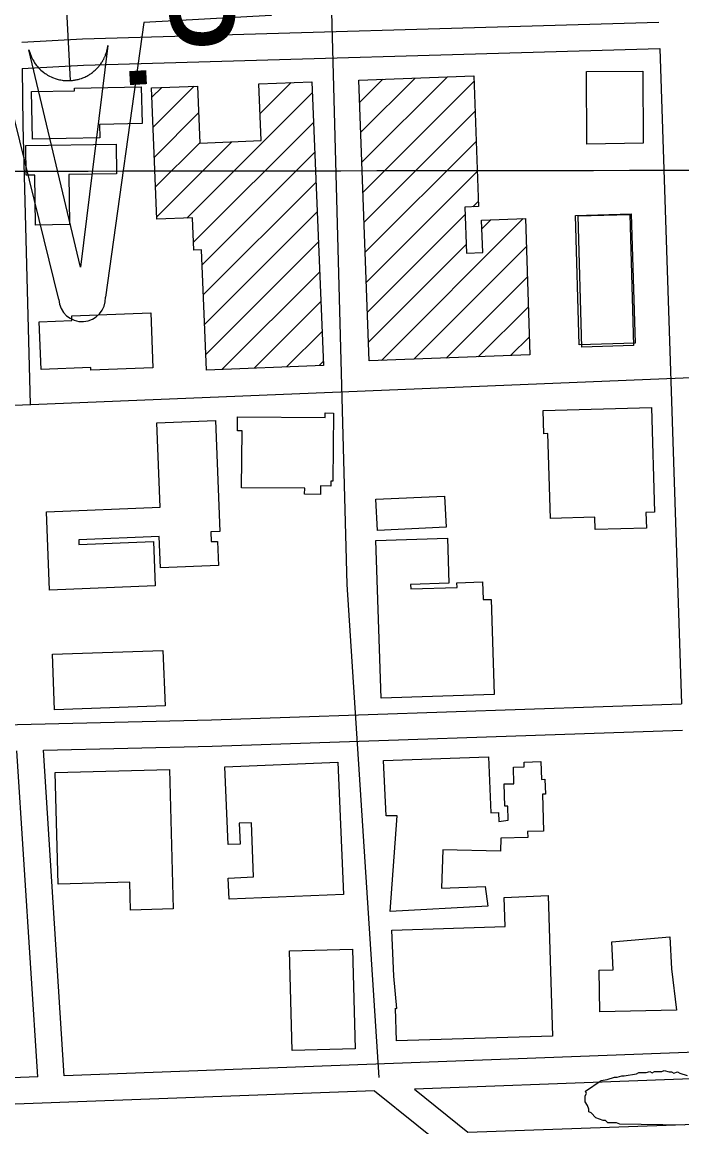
# Model space of a CAD drawing. Extents: x 3297716 to 3335574, y 688621 to 713991.
# Drawn here: x 3326177 to 3326927, y 708088 to 709345 of the extents above; entities that cross this region are included whole.
import ezdxf

# ---------------------------------------------------------------- set-up
doc = ezdxf.new("R2010")
doc.units = 0
for name, color, linetype in [('V-BLDG-OTLN', 7, 'Continuous'), ('V-GRID-MAJR', 7, 'Continuous'), ('V-ROAD-CNTR', 7, 'Continuous'), ('V-SITE-VEGE', 7, 'Continuous'), ('V-TOPO-WATR-IDEN', 7, 'Continuous')]:
    doc.layers.add(name, color=color, linetype=linetype)

msp = doc.modelspace()

# ---------------------------------------------------------------- linework, layer by layer
at = {"layer": 'V-BLDG-OTLN'}
for p, q in [((3326561.1664178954, 709253.6790059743), (3326587.3717191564, 709279.8843072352)), ((3326562.4292191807, 709219.5864682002), (3326624.0871170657, 709281.2443660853)), ((3326563.692020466, 709185.4939304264), (3326660.8025149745, 709282.6044249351)), ((3326325.03897278, 709259.3280808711), (3326336.2372959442, 709270.5264040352)), ((3326326.42954547, 709225.3633145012), (3326373.101781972, 709272.0355510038)), ((3326447.842833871, 709240.7105857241), (3326483.139803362, 709276.0075552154)), ((3326564.9548217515, 709151.4013926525), (3326690.936380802, 709277.3829517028)), ((3326364.56390265, 709122.076315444), (3326507.343500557, 709264.8559133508)), ((3326327.8201181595, 709191.3985481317), (3326377.982029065, 709241.5604590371)), ((3326566.2176230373, 709117.3088548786), (3326692.1989239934, 709243.2901558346)), ((3326372.43740497, 709094.5944787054), (3326508.734618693, 709230.8916924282)), ((3326329.2106908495, 709157.4337817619), (3326379.3728697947, 709207.5959607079)), ((3326330.601263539, 709123.4690153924), (3326416.004068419, 709208.8718202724)), ((3326567.480424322, 709083.2163171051), (3326693.461467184, 709209.1973599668)), ((3326381.9751361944, 709068.7768708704), (3326510.12573683, 709196.9274715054)), ((3326568.743225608, 709049.1237793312), (3326694.724010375, 709175.1045640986)), ((3326383.3660065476, 709034.812402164), (3326511.516854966, 709162.9632505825)), ((3326689.8534045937, 709134.8786192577), (3326695.9865535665, 709141.0117682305)), ((3326384.756876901, 709000.8479334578), (3326512.9079731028, 709128.9990296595)), ((3326570.0060268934, 709015.0312415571), (3326680.99292017, 709126.018134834)), ((3326585.8284087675, 708960.1429453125), (3326747.0951963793, 709121.4097329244)), ((3326700.038623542, 709109.7084991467), (3326710.379810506, 709120.0496861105)), ((3326386.1477472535, 708966.8834647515), (3326514.299091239, 709095.0348087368)), ((3326571.2688281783, 708980.9387037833), (3326682.256750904, 709091.9266265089)), ((3326622.5433752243, 708961.50257271), (3326750.6709593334, 709089.6301568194)), ((3326404.3875593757, 708949.7679378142), (3326515.690209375, 709061.0705878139)), ((3326659.258341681, 708962.8622001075), (3326751.77869784, 709055.3825562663)), ((3326441.252345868, 708951.2773852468), (3326517.081327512, 709027.1063668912)), ((3326695.973308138, 708964.2218275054), (3326752.886436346, 709021.1349557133)), ((3326478.1171323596, 708952.7868326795), (3326518.472445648, 708993.1421459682)), ((3326732.6882745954, 708965.5814549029), (3326753.9941748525, 708986.8873551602)), ((3326514.981918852, 708954.2962801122), (3326519.8635637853, 708959.1779250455))]:
    msp.add_line(p, q, dxfattribs=at)
for points in [[(3326572.058, 708959.633), (3326560.233, 709278.879), (3326690.702, 709283.712), (3326696.205, 709135.113), (3326680.677, 709134.54), (3326682.617, 709082.209), (3326701.0300000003, 709082.8910000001), (3326699.671, 709119.653), (3326749.64, 709121.504), (3326754.657, 708966.395)], [(3326819.321, 709206.019), (3326818.879, 709288.564), (3326883.008, 709288.906), (3326883.446, 709207.051)], [(3326265.898, 709213.3200000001), (3326189.2970000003, 709211.649), (3326188.115, 709265.786), (3326237.009, 709266.853), (3326236.948, 709269.706), (3326312.973, 709271.365), (3326313.889, 709229.4770000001), (3326265.572, 709228.422)], [(3326330.715, 709120.691), (3326324.6, 709270.05), (3326376.728, 709272.184), (3326379.382, 709207.373), (3326449.092, 709210.226), (3326446.458, 709274.506), (3326506.847, 709276.978), (3326520.055, 708954.504), (3326386.878, 708949.051), (3326381.27, 709085.996), (3326372.804, 709085.648), (3326371.3000000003, 709122.3520000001)], [(3326192.625, 709114.031), (3326191.846, 709170.7980000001), (3326182.204, 709170.665), (3326181.742, 709204.485), (3326284.414, 709205.892), (3326284.873, 709172.448), (3326230.705, 709171.707), (3326231.481, 709114.562)], [(3326869.648223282, 709126.987719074), (3326874.0782144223, 708979.7120136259), (3326810.782341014, 708977.809017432), (3326806.352349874, 709125.0827228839)], [(3326868.014, 709126.084), (3326872.184, 708976.922), (3326813.558, 708975.283), (3326809.3880000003, 709124.4450000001)], [(3326323.816, 709014.269), (3326326.068, 708951.6510000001), (3326255.554, 708949.116), (3326255.453, 708951.903), (3326198.967, 708949.872), (3326197.018, 709004.14), (3326234.046, 709005.471), (3326233.847, 709011.033)], [(3326777.9390000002, 708780.263), (3326775.164, 708876.9400000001), (3326770.568, 708876.807), (3326769.813, 708903.093), (3326892.983, 708906.628), (3326896.406, 708787.433), (3326886.5160000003, 708787.1460000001), (3326887.02, 708769.562), (3326828.865, 708767.893), (3326828.383, 708781.71)], [(3326328.872, 708703.712), (3326208.74, 708698.916), (3326205.183, 708787.926), (3326334.512, 708793.089), (3326330.676, 708889.169), (3326397.097, 708891.821), (3326402.139, 708765.562), (3326391.893, 708765.154), (3326392.333, 708754.06), (3326399.7, 708754.357), (3326400.79, 708727.039), (3326334.592, 708724.395), (3326333.177, 708759.8690000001), (3326241.758, 708756.2170000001), (3326241.973, 708750.831), (3326326.855, 708754.218)], [(3326422.251, 708895.833), (3326521.808, 708895.055), (3326521.8510000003, 708900.384), (3326531.264, 708900.308), (3326530.6550000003, 708822.685), (3326528.486, 708822.701), (3326528.443, 708817.307), (3326516.784, 708817.397), (3326516.708, 708807.7490000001), (3326498.565, 708807.89), (3326498.62, 708814.775), (3326427.004, 708815.339), (3326427.549, 708880.162), (3326422.169, 708880.094)], [(3326579.691, 708802.307), (3326657.637, 708805.924), (3326659.284, 708770.453), (3326581.3370000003, 708766.836)], [(3326585.378, 708576.1510000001), (3326579.6350000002, 708755.451), (3326660.791, 708758.052), (3326662.432, 708706.858), (3326618.981, 708705.468), (3326619.149, 708700.243), (3326671.869, 708701.933), (3326671.699, 708707.26), (3326700.697, 708708.187), (3326701.338, 708688.096), (3326710.701, 708688.395), (3326714.142, 708580.275)], [(3326212.202, 708626.12), (3326337.433, 708630.234), (3326339.894, 708567.15), (3326214.3540000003, 708562.732)], [(3326408.06, 708498.019), (3326536.4250000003, 708503.256), (3326542.571, 708352.634), (3326412.822, 708347.338), (3326411.8340000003, 708371.529), (3326440.574, 708372.702), (3326438.055, 708434.437), (3326424.231, 708433.8740000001), (3326425.2, 708410.109), (3326411.671, 708409.556)], [(3326588.151, 708505.081), (3326707.586, 708509.31), (3326710.0500000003, 708445.742), (3326718.772, 708446.129), (3326719.223, 708435.959), (3326730.014, 708437.386), (3326729.5160000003, 708453.4), (3326726.2090000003, 708453.297), (3326725.447, 708478.473), (3326736.455, 708478.8150000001), (3326735.853, 708497.7490000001), (3326748.159, 708498.128), (3326748.008, 708503.449), (3326767.058, 708504.01), (3326767.644, 708483.6630000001), (3326771.734, 708483.782), (3326772.235, 708466.824), (3326768.762, 708466.7220000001), (3326769.983, 708424.904), (3326751.886, 708424.334), (3326752.095, 708417.7170000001), (3326721.492, 708416.824), (3326721.359, 708401.9990000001), (3326655.741, 708403.474), (3326654.2770000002, 708359.9720000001), (3326703.838, 708361.692), (3326706.986, 708339.568), (3326595.806, 708333.5), (3326603.857, 708442.416), (3326591.43, 708442.242)], [(3326214.9790000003, 708491.351), (3326344.867, 708495.013), (3326349.3340000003, 708336.522), (3326300.612, 708335.148), (3326299.723, 708366.7390000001), (3326218.556, 708364.451)], [(3326775.467, 708351.7390000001), (3326780.173, 708191.585), (3326603.005, 708186.336), (3326601.92, 708223.3420000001), (3326603.284, 708223.313), (3326599.974, 708259.954), (3326597.582, 708312.084), (3326726.682, 708316.5260000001), (3326725.406, 708349.3200000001)], [(3326921.205, 708221.341), (3326834.265, 708219.4280000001), (3326833.221, 708266.856), (3326849.134, 708267.21), (3326847.649, 708299.005), (3326913.723, 708304.563), (3326915.64, 708268.324)], [(3326552.95, 708290.768), (3326556.059, 708177.208), (3326484.536, 708175.251), (3326481.428, 708288.81)]]:
    msp.add_lwpolyline(points, close=True, dxfattribs=at)
at = {"layer": 'V-GRID-MAJR'}
msp.add_spline([(3301840.245, 709153.404), (3307091.973, 709156.841), (3312343.699, 709161.042), (3317595.4250000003, 709166.008), (3322847.151, 709171.736), (3328098.875, 709178.229), (3333350.598, 709185.486), (3333350.599, 709185.486)], degree=3, dxfattribs=at)
at = {"layer": 'V-ROAD-CNTR'}
for points in [[(3326427.826106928, 711920.547131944), (3326457.25004808, 711366.648239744), (3326486.1309903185, 710440.17709269), (3326518.217926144, 709766.6124398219), (3326546.5508694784, 708705.2355625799), (3326583.016796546, 708144.8046834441)], [(3326177.122608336, 709322.057328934), (3326245.924470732, 709325.771321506), (3326901.1121603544, 709344.8862832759)], [(3326177.474607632, 709292.032388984), (3326247.17046824, 709295.7953814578), (3326902.1061583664, 709314.9033432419)], [(3326902.1081583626, 709314.9043432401), (3326926.7911089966, 708569.78583348)], [(3326177.474607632, 709292.032388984), (3326178.363605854, 709227.5295179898), (3326186.6325893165, 708909.9331531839)], [(3328511.8179389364, 709000.2929724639), (3327698.298565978, 708971.393030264), (3325871.630219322, 708896.6671797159)], [(3325888.239186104, 708539.2258945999), (3326392.777177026, 708551.408870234), (3326926.7851090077, 708569.78583348)], [(3326201.67555923, 708516.784939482), (3326393.65517527, 708521.4209302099), (3326927.930106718, 708539.8068934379)], [(3326195.2975719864, 708145.253682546), (3326171.662619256, 708516.0599409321)], [(3326225.286512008, 708146.3806802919), (3326201.676559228, 708516.784939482)], [(3326943.6390753, 708173.3596263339), (3326225.286512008, 708146.3806802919)], [(3327110.479741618, 708149.6046738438), (3326623.607715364, 708131.3187104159)], [(3326195.2975719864, 708145.254682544), (3326096.324769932, 708141.5376899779), (3325947.5840674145, 708132.86170733)], [(3326577.965806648, 708129.6047138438), (3326097.7607670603, 708111.569749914), (3325949.330063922, 708102.91176723)], [(3326577.9648066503, 708129.6047138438), (3326674.0636144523, 708052.042868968), (3326723.1445162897, 708053.7808654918)], [(3326623.607715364, 708131.3187104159), (3326684.1915941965, 708082.420808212), (3327682.4195977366, 708117.7627375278)]]:
    msp.add_lwpolyline(points, dxfattribs=at)
at = {"layer": 'V-SITE-VEGE'}
msp.add_lwpolyline([(3326929.796, 708090.537), (3326856.9960000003, 708091.534), (3326852.894, 708092.964), (3326843.278, 708093.095), (3326840.569, 708095.88), (3326837.823, 708095.917), (3326829.6180000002, 708098.778), (3326824.201, 708104.349), (3326821.471, 708105.76), (3326821.508, 708108.508), (3326820.191, 708112.645), (3326817.5, 708116.805), (3326817.594, 708123.674), (3326819.006, 708126.402), (3326817.668, 708129.166), (3326835.697, 708141.284), (3326842.582, 708142.564), (3326850.862, 708145.198), (3326853.609, 708145.161), (3326859.122, 708146.46), (3326861.8680000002, 708146.421), (3326875.643, 708148.981), (3326878.41, 708150.316), (3326886.651, 708150.204), (3326890.788, 708151.52), (3326893.52, 708150.109), (3326896.285, 708151.4450000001), (3326904.526, 708151.332), (3326907.293, 708152.667), (3326912.769, 708151.219), (3326915.515, 708151.182), (3326918.2430000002, 708149.769), (3326922.382, 708151.088), (3326925.11, 708149.675), (3326933.315, 708146.816)], dxfattribs=at)
at = {"layer": 'V-TOPO-WATR-IDEN'}
msp.add_line((3326191.265312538, 710028.463100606), (3326232.193814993, 709278.3789068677), dxfattribs=at)
for points in [[(3326219.2288515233, 709029.3293136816), (3326141.197285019, 709345.4014543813), (3326130.1150110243, 709548.5178234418), (3325975.015818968, 709540.0554245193), (3325964.715247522, 709728.844717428), (3326119.814439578, 709737.3071163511), (3326107.565469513, 709961.8067385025), (3326151.284078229, 710274.6238854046)], [(3326204.230276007, 710277.512693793), (3326281.1456461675, 709981.8982451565), (3326425.6555986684, 709989.7828824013), (3326460.4429375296, 709352.19911917), (3326315.932985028, 709344.3144819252), (3326272.1750493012, 709032.2181220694)]]:
    msp.add_lwpolyline(points, dxfattribs=at)
msp.add_lwpolyline([(3326275.0824790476, 709318.2747399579), (3326243.763906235, 709066.2942704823), (3326185.216060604, 709313.3730220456), (3326186.5021450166, 709308.9920818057), (3326188.1536270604, 709304.9074886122), (3326188.9274292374, 709303.3077696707), (3326189.65926309, 709301.9265888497), (3326190.612499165, 709300.2870864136), (3326191.593619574, 709298.7422437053), (3326192.494019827, 709297.4378604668), (3326193.7978725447, 709295.7048207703), (3326195.288212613, 709293.9128534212), (3326196.161157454, 709292.9464763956), (3326197.3253277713, 709291.7361030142), (3326198.926008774, 709290.2070375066), (3326200.221056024, 709289.0759120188), (3326201.660679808, 709287.9106123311), (3326202.6351155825, 709287.1766096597), (3326203.727658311, 709286.3979751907), (3326205.092988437, 709285.4930146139), (3326206.3769740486, 709284.7022920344), (3326207.6839701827, 709283.9578918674), (3326208.7716352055, 709283.3787879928), (3326210.4169657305, 709282.5732295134), (3326212.022453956, 709281.8646444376), (3326213.324844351, 709281.3423231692), (3326214.87581133, 709280.7794842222), (3326216.2385199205, 709280.3355655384), (3326217.458285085, 709279.9784882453), (3326218.411063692, 709279.7240178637), (3326219.8796224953, 709279.3775105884), (3326221.39706255, 709279.0712261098), (3326222.842009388, 709278.8270844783), (3326224.3205328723, 709278.6283395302), (3326225.695273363, 709278.48702576), (3326227.2019263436, 709278.378447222), (3326228.4409671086, 709278.328876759), (3326230.2158834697, 709278.3145532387), (3326232.193814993, 709278.3789068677), (3326232.825629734, 709278.4178861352), (3326233.748529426, 709278.4907741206), (3326234.843536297, 709278.6030971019), (3326235.90153427, 709278.732929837), (3326236.923775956, 709278.8848473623), (3326237.917995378, 709279.0547649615), (3326239.087752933, 709279.2838337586), (3326239.8997612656, 709279.4618364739), (3326241.0813911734, 709279.7486378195), (3326242.1768308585, 709280.045758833), (3326242.9294722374, 709280.2655893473), (3326244.8482192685, 709280.8915526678), (3326245.8616070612, 709281.2608106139), (3326246.5530568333, 709281.5283782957), (3326247.68585651, 709281.9942853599), (3326248.683339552, 709282.4347826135), (3326249.714399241, 709282.920676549), (3326250.9189808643, 709283.5302076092), (3326252.029447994, 709284.1300969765), (3326252.881619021, 709284.6182483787), (3326253.6031033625, 709285.0511979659), (3326254.5703014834, 709285.6612971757), (3326255.4271279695, 709286.2293208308), (3326256.402303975, 709286.913464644), (3326257.3770981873, 709287.6321389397), (3326258.3394467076, 709288.3861877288), (3326259.5337557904, 709289.3767249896), (3326260.367949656, 709290.1117636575), (3326261.2659743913, 709290.9434233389), (3326262.1258193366, 709291.7865199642), (3326262.8043815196, 709292.4830225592), (3326263.526786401, 709293.2570288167), (3326264.563608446, 709294.4357656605), (3326264.60167841, 709294.4814075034), (3326265.197971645, 709295.198959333), (3326265.6282599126, 709295.7377016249), (3326266.2595177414, 709296.5578106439), (3326267.018627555, 709297.5952077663), (3326267.6006491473, 709298.4366660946), (3326268.1085457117, 709299.2049774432), (3326268.737567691, 709300.2037299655), (3326269.318143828, 709301.1818124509), (3326269.718228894, 709301.8886589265), (3326270.221629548, 709302.821970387), (3326270.8804115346, 709304.1288017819), (3326271.249287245, 709304.9120614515), (3326271.529388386, 709305.5327432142), (3326271.7790718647, 709306.1051961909), (3326272.0659799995, 709306.7938497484), (3326272.4264117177, 709307.704338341), (3326272.766800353, 709308.6242489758), (3326273.0862201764, 709309.5430155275), (3326273.3832551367, 709310.4590585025), (3326273.735648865, 709311.6545324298), (3326273.9322271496, 709312.3743110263), (3326274.2220145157, 709313.5333199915), (3326274.5208127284, 709314.8851061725), (3326274.716269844, 709315.9007631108), (3326274.8485792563, 709316.669613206), (3326274.961118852, 709317.3878110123), (3326275.0348555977, 709317.9086016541)], close=True, dxfattribs=at)
msp.add_arc((3326245.7019504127, 709030.773717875), 26.512473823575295, 183.12303025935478, 3.1230302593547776, dxfattribs=at)

# ---------------------------------------------------------------- texts
msp.add_text('L.W.R.P.', height=124.49949300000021, rotation=273.1229658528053, dxfattribs=at).set_placement((3326264.613101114, 709923.1521986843))

doc.saveas('drawing.dxf')
